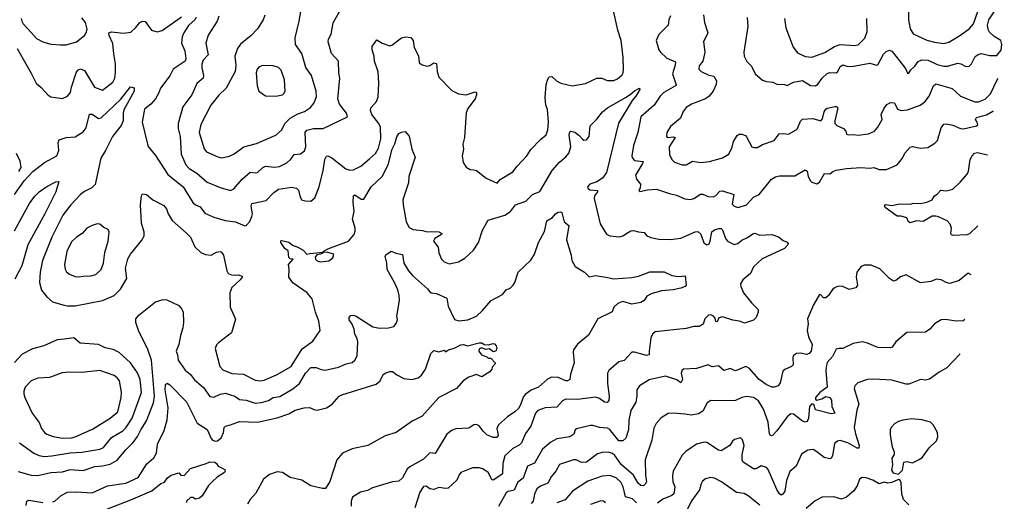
# Model space of a CAD drawing. Extents: x 1921360 to 2014538, y 768294 to 907744.
# Tile 382 of 412: x 2000905 to 2008513, y 859853 to 863577. Entities that reach past the tile are written whole.
import ezdxf

# ---------------------------------------------------------------- set-up
doc = ezdxf.new("R2010")
doc.units = 0

msp = doc.modelspace()

# ---------------------------------------------------------------- linework, layer by layer
at = {"layer": '0CON10XD'}
for points in [[(2006527.1, 863595), (2006530.6, 863525), (2006500.8, 863325), (2006504.2, 863294.2), (2006524.3, 863254.3), (2006558.8, 863218.8), (2006587.7, 863157.7), (2006645, 863108), (2006675, 863098), (2006724.1, 863094.1), (2006755, 863079.2), (2006815, 863076.2), (2006835, 863068.8), (2006885, 863094.2), (2006954.1, 863105.9), (2007015, 863068.5), (2007055, 863066.2), (2007072.4, 863077.6), (2007105, 863124.3), (2007145, 863161.9), (2007165, 863168.9), (2007215, 863165.7), (2007225.6, 863175), (2007245, 863214), (2007265, 863227.5), (2007297.4, 863217.4), (2007335, 863214.6), (2007475, 863241.4), (2007525, 863226.2), (2007535, 863228.8), (2007578.9, 863311.1), (2007599.2, 863330.8), (2007625, 863342.5), (2007643.6, 863333.6), (2007657.6, 863317.6), (2007749.1, 863199.1), (2007765, 863164), (2007775.5, 863164.5), (2007790.6, 863189.4), (2007823, 863217), (2007846.4, 863253.6), (2007875, 863266.4), (2007925, 863264), (2007995, 863231.2), (2008045, 863217.9), (2008075, 863217.7), (2008155, 863241.1), (2008176.8, 863236.8), (2008215, 863216), (2008242.3, 863217.7), (2008260, 863235), (2008288.7, 863291.3), (2008311.7, 863308.3), (2008335, 863314.4), (2008400.5, 863300.5), (2008455, 863299.4), (2008488.3, 863341.7), (2008494.5, 863384.5), (2008486.7, 863415), (2008435, 863446.5), (2008400, 863480), (2008388.2, 863501.8), (2008383.8, 863535), (2008394.5, 863575.5), (2008513.2, 863755)], [(2002270, 863595), (2002259.2, 863575), (2002209.3, 863530.7), (2002172.7, 863475), (2002160.5, 863445), (2002156.9, 863395), (2002182.5, 863335), (2002188.6, 863275), (2002182.7, 863257.3), (2002092.5, 863195), (2002065, 863142), (2001992.2, 863047.8), (2001976.9, 863005), (2001953.8, 862966.2), (2001917.5, 862922.5), (2001870, 862885), (2001850.6, 862785), (2001891.9, 862615), (2001896.8, 862596.8), (2001955, 862527.5), (2002050.2, 862380.2), (2002167.5, 862285), (2002244, 862164), (2002265, 862145.6), (2002300.4, 862130.4), (2002335, 862081.9), (2002405, 862051.1), (2002493.4, 862023.4), (2002572.9, 862012.9), (2002645, 861983.3), (2002655, 861986.7), (2002683.1, 862016.9), (2002699.4, 862055), (2002703, 862077), (2002692.9, 862135), (2002699.4, 862155), (2002810.8, 862179.2), (2002869.2, 862240.8), (2002905, 862265.6), (2003005, 862281.9), (2003044, 862274), (2003059.5, 862259.5), (2003068.8, 862215), (2003083.3, 862185), (2003115, 862176.2), (2003155, 862174), (2003185, 862200), (2003218.5, 862285), (2003249.8, 862410.2), (2003262.1, 862495), (2003275, 862520.8), (2003285, 862524.3), (2003318.1, 862508.1), (2003426.2, 862425), (2003455, 862414.4), (2003485, 862415.6), (2003542.5, 862445), (2003609.5, 862500.5), (2003655, 862542.9), (2003676.8, 862583.2), (2003695.3, 862655), (2003692.7, 862745), (2003679.6, 862775), (2003626.4, 862845), (2003615.7, 862874.3), (2003618, 862895), (2003663.3, 862945), (2003675, 862980), (2003680.5, 863085), (2003675, 863172.5), (2003647.8, 863255), (2003644.3, 863295), (2003628.9, 863345), (2003630, 863370), (2003665, 863420), (2003705, 863396.2), (2003765, 863373.8), (2003780.7, 863379.3), (2003855, 863436), (2003886.1, 863443.9), (2003928.8, 863438.8), (2003945.8, 863415.8), (2003952.3, 863362.3), (2003987, 863297), (2003992.7, 863242.7), (2004015, 863226.7), (2004055, 863218.8), (2004075, 863222), (2004105, 863243.8), (2004125, 863237.5), (2004132, 863175), (2004145, 863133.3), (2004245, 863028.8), (2004295, 863004), (2004355, 862997.1), (2004425, 863018), (2004434, 863014), (2004435.6, 862995), (2004424.4, 862965), (2004368.5, 862891.5), (2004355, 862856.7), (2004342.7, 862665), (2004328.8, 862615), (2004334.5, 862575), (2004324.5, 862525), (2004331.7, 862471.7), (2004355, 862436.2), (2004385, 862418), (2004414.1, 862415.9), (2004435, 862410), (2004510.7, 862350.7), (2004595, 862314.2), (2004618.3, 862341.7), (2004715, 862400.8), (2004748.1, 862445), (2004824.4, 862525), (2004855, 862572.5), (2004928.8, 862651.2), (2004974.1, 862685.9), (2004986.9, 862725), (2004991.1, 862785), (2004982.6, 862882.6), (2004971.8, 862915), (2004965.5, 862975), (2004973.1, 863075), (2004985, 863116.7), (2004996.7, 863135), (2005016.8, 863136.8), (2005053.9, 863103.9), (2005087.2, 863087.2), (2005175, 863065.7), (2005276.4, 863083.6), (2005365, 863125.6), (2005404.4, 863124.4), (2005445, 863105.8), (2005495, 863107.1), (2005525, 863118.6), (2005560.4, 863149.6), (2005568.6, 863165), (2005571.9, 863195), (2005569.2, 863285), (2005552.8, 863415), (2005525.9, 863495), (2005495.3, 863635)], [(2002445, 863603.3), (2002431.9, 863565), (2002362.3, 863457.7), (2002344.6, 863395), (2002360.6, 863305), (2002322.9, 863265), (2002311.9, 863231.9), (2002312, 863205), (2002326.4, 863145), (2002323.1, 863125), (2002275, 863082.5), (2002236.4, 862995), (2002166, 862904), (2002129.4, 862775), (2002130, 862735), (2002144.5, 862674.5), (2002152.6, 862537.4), (2002187.9, 862455), (2002215, 862427.5), (2002275, 862389.6), (2002355, 862321.1), (2002455, 862278.9), (2002535, 862257.1), (2002560.7, 862269.3), (2002623.3, 862345), (2002685, 862397.8), (2002725, 862392.2), (2002743.7, 862396.3), (2002785.3, 862434.7), (2002805, 862444.5), (2002875, 862436.2), (2002911.9, 862441.9), (2002969.9, 862470.1), (2003000.7, 862499.3), (2003025, 862534.4), (2003075, 862538.6), (2003106.3, 862563.7), (2003116.7, 862595), (2003111.5, 862705), (2003125, 862723.3), (2003175, 862735.3), (2003250, 862735), (2003438.8, 862825), (2003430, 862855), (2003377.3, 862925), (2003363.9, 862965), (2003378.9, 863125), (2003370.8, 863165), (2003369.4, 863255), (2003314.6, 863314.6), (2003290, 863405), (2003292.5, 863425), (2003310.8, 863465), (2003327, 863553), (2003397.5, 863675)], [(2002798.3, 863611.7), (2002786.7, 863575), (2002743, 863507), (2002694.4, 863455.6), (2002612.4, 863387.6), (2002587.1, 863355), (2002567.5, 863295), (2002576.4, 863225), (2002570.6, 863175), (2002501.4, 863048.6), (2002445, 862994.4), (2002382.5, 862915), (2002304.7, 862765.3), (2002293.2, 862705), (2002329.5, 862579.5), (2002348.8, 862555), (2002435.5, 862515.5), (2002465, 862510), (2002527.3, 862522.7), (2002561.5, 862538.5), (2002636.9, 862593.1), (2002735, 862619.4), (2002885.5, 862684.5), (2002927.3, 862722.7), (2002956.7, 862776.7), (2002994.7, 862815.2), (2003055, 862849.2), (2003105, 862867.8), (2003151.8, 862898.2), (2003180, 862935), (2003197.8, 862982.2), (2003197.3, 863025), (2003160, 863145), (2003116.9, 863206.9), (2003086.4, 863315), (2003035.7, 863385), (2003033.2, 863436.8), (2003065.7, 863565), (2003087.9, 863702.1)], [(2007773.5, 863675), (2007773.3, 863575), (2007786.2, 863505), (2007808.3, 863468.3), (2007915, 863418.5), (2007975, 863402.9), (2008045, 863391.9), (2008085, 863403.3), (2008175, 863457.5), (2008245, 863508.5), (2008273.9, 863545), (2008309.5, 863640.5)], [(2000885.7, 863355), (2000931.5, 863271.5), (2000995, 863163.8), (2001032, 863085), (2001072.1, 863052.1), (2001122, 862995), (2001145, 862980), (2001235, 862967.5), (2001275.5, 862984.5), (2001296.9, 863015), (2001304.5, 863055), (2001343, 863167), (2001355, 863186.9), (2001375, 863197.3), (2001405, 863184.2), (2001484.5, 863054.5), (2001545, 863030.8), (2001624.2, 863095), (2001639.5, 863125), (2001646.9, 863165), (2001646.6, 863236.6), (2001631.9, 863311.9), (2001626.3, 863393.7), (2001595.6, 863455), (2001594.3, 863475), (2001615, 863482.2), (2001707, 863473), (2001765, 863479.2), (2001804, 863516), (2001834.6, 863555.4), (2001855, 863565.7), (2001875, 863562), (2001925, 863495.8), (2001966.6, 863483.4), (2002005, 863494.4), (2002155, 863597.8)], [(2000915.8, 863585.8), (2000920.8, 863565), (2000932, 863545), (2000995.6, 863475), (2001035, 863431.4), (2001083.8, 863405), (2001145, 863387.5), (2001221.2, 863381.2), (2001265, 863383.2), (2001345, 863405.3), (2001406.4, 863455), (2001418.9, 863475), (2001425.5, 863504.5), (2001413.2, 863555), (2001385, 863592.3)], [(2005935, 863606), (2005920, 863575), (2005915.5, 863535), (2005845, 863461.9), (2005823.6, 863415), (2005843.1, 863345), (2005857.3, 863325), (2005905, 863279.6), (2005971.4, 863251.4), (2005970, 863225), (2005949.1, 863159.1), (2005976.9, 863073.1), (2005973.8, 863065), (2005882.9, 863015), (2005852.9, 862985), (2005807.1, 862915), (2005705.7, 862825), (2005681.1, 862705), (2005649.2, 862605), (2005634.4, 862525), (2005640, 862505), (2005657, 862487), (2005721.7, 862481.7), (2005717.1, 862465), (2005662.5, 862375), (2005671.2, 862345), (2005702, 862305), (2005700, 862275), (2005690, 862255), (2005697.5, 862247.5), (2005755, 862260.8), (2005825, 862265.5), (2005925, 862232.5), (2005981.3, 862221.3), (2006045, 862192.5), (2006085, 862186.9), (2006115, 862193.1), (2006165, 862227.5), (2006185, 862228.5), (2006225, 862208.9), (2006265, 862208.1), (2006285, 862218.6), (2006315, 862250), (2006335, 862254.4), (2006422.5, 862225), (2006411.1, 862151.1), (2006425, 862134), (2006455.9, 862125.9), (2006522, 862145), (2006575, 862205.6), (2006619.2, 862225), (2006714.2, 862345), (2006745, 862362.5), (2006775, 862370), (2006895, 862370), (2006975, 862416.7), (2006988.8, 862405), (2006998, 862365), (2007015, 862330), (2007025, 862320), (2007065, 862307.5), (2007085, 862320), (2007125, 862388.8), (2007165, 862383.8), (2007187.1, 862402.9), (2007215, 862413.4), (2007293.4, 862426.6), (2007405, 862434.7), (2007475, 862427.7), (2007505, 862432.9), (2007545, 862418.9), (2007602.7, 862417.3), (2007685, 862454), (2007726, 862505), (2007744.4, 862545.6), (2007785, 862592.5), (2007805, 862596.7), (2007865, 862584.4), (2007922.4, 862587.6), (2007977.4, 862622.6), (2007996.3, 862643.7), (2008025, 862740), (2008045, 862768), (2008065, 862772), (2008115, 862760.6), (2008175, 862734.3), (2008197.3, 862732.7), (2008297.5, 862755), (2008307.5, 862765), (2008303.8, 862785), (2008291.2, 862805), (2008299.4, 862820.6), (2008375, 862840.3), (2008425, 862868.7), (2008430.7, 862870.9)], [(2006188.2, 863615), (2006195.6, 863555), (2006222.5, 863475), (2006190, 863405), (2006198.9, 863325), (2006190.3, 863289.7), (2006184.5, 863255.5), (2006155, 863220), (2006153.4, 863193.4), (2006170, 863175), (2006228.9, 863148.9), (2006269.4, 863139.4), (2006289.4, 863105), (2006287.1, 863075), (2006263.8, 863025), (2006233.6, 862986.4), (2006204.6, 862965.4), (2006095.4, 862924.6), (2006055, 862897.5), (2006031.7, 862868.3), (2006010, 862815), (2005935, 862750.8), (2005905.6, 862705), (2005903.1, 862675), (2005915.5, 862665.5), (2005955, 862670.4), (2005970, 862665), (2005922.9, 862595), (2005925.7, 862535), (2005945, 862496.2), (2005965, 862474.2), (2006024.5, 862454.5), (2006054.5, 862454.5), (2006105, 862481.9), (2006165, 862471.5), (2006235, 862481.6), (2006335, 862508.9), (2006383.7, 862536.3), (2006409.5, 862590.5), (2006421.1, 862635), (2006449.4, 862680.6), (2006465, 862690.8), (2006485, 862692.5), (2006512.5, 862682.5), (2006521.7, 862671.7), (2006562, 862595), (2006578.2, 862588.2), (2006605, 862589.1), (2006645, 862611.1), (2006736.2, 862643.8), (2006773.3, 862695), (2006805, 862697.5), (2006845, 862690.6), (2006905, 862724.5), (2006915.8, 862735), (2006937.7, 862792.3), (2006953.2, 862806.8), (2007034.1, 862814.1), (2007095.9, 862794.1), (2007108.9, 862811.1), (2007122, 862865), (2007134, 862885), (2007145, 862893.8), (2007205, 862905.8), (2007217.5, 862905), (2007225.8, 862895), (2007203.3, 862795), (2007204.4, 862775), (2007219.6, 862759.6), (2007270, 862735), (2007287.5, 862715), (2007295, 862692.5), (2007306.4, 862686.4), (2007345, 862690), (2007384.3, 862684.3), (2007465, 862694.4), (2007510, 862715), (2007536.2, 862745), (2007568.6, 862805), (2007562.7, 862845), (2007581.5, 862888.5), (2007605, 862922), (2007635, 862935.8), (2007663.6, 862933.6), (2007688.8, 862885), (2007715.5, 862875.5), (2007765, 862879.6), (2007863.9, 862916.1), (2007898.9, 862941.1), (2007933.8, 862986.2), (2007965.3, 863064.7), (2007985, 863080.8), (2008110, 863045), (2008174.6, 862984.6), (2008285, 862941.1), (2008315, 862941.2), (2008365, 862963.6), (2008407.2, 863002.8), (2008457.8, 863112.2), (2008465.2, 863121.9)], [(2006813.7, 863585), (2006825.2, 863515), (2006881.8, 863365), (2006915, 863319.6), (2006975, 863291.5), (2007025, 863286.4), (2007126.3, 863323.7), (2007199.9, 863370.1), (2007243.8, 863386.2), (2007355, 863377.8), (2007385, 863382.2), (2007435.5, 863435), (2007453.1, 863485), (2007450, 863585)], [(2002885, 862984.3), (2002935, 862995.8), (2002947.5, 863005), (2002955.5, 863024.5), (2002950.9, 863110.9), (2002925, 863186.7), (2002905, 863207.5), (2002865, 863219.4), (2002785, 863222.9), (2002756.6, 863213.4), (2002739.4, 863195), (2002731.8, 863165), (2002739.4, 863065), (2002754, 863025), (2002805, 862989.2), (2002885, 862984.3)], [(2000865.4, 862224.6), (2000939.2, 862330.8), (2001007.4, 862402.6), (2001098.3, 862471.7), (2001191.9, 862525), (2001207.5, 862565), (2001202.9, 862627.1), (2001211.1, 862648.9), (2001265, 862665.6), (2001335, 862672.2), (2001395, 862709.5), (2001418, 862742), (2001443.6, 862846.4), (2001465, 862845.5), (2001515, 862813.5), (2001535, 862817.8), (2001688.1, 862961.9), (2001762.5, 863057.5), (2001790, 863050), (2001790, 863025), (2001711, 862879), (2001705.2, 862855), (2001706, 862795), (2001689.3, 862759.3), (2001622.7, 862675), (2001569.5, 862565), (2001531.8, 862505), (2001487.4, 862302.6), (2001463.6, 862276.4), (2001405, 862248.1), (2001375, 862225.6), (2001299.4, 862145), (2001238.9, 862065), (2001152.9, 861895), (2001080.8, 861715), (2001063.8, 861625), (2001057.8, 861545), (2001072.9, 861485), (2001115, 861433.8), (2001160, 861395), (2001238.7, 861371.3), (2001276, 861364), (2001335, 861363.5), (2001544.8, 861405.2), (2001634.7, 861445.3), (2001685.4, 861494.6), (2001732.2, 861575), (2001723.5, 861655), (2001741.4, 861728.6), (2001761.4, 861765), (2001851.2, 861875), (2001866.1, 861905), (2001866.8, 861935), (2001845.4, 862004.6), (2001838.9, 862145), (2001845.7, 862214.3), (2001855, 862230), (2001885, 862225.8), (2001934.7, 862184.7), (2002019.5, 862139.5), (2002038.5, 862115), (2002052.2, 862075), (2002084.5, 862025), (2002195, 861927.5), (2002224.2, 861895), (2002259.5, 861819.5), (2002305.9, 861775.9), (2002341.7, 861761.7), (2002385, 861756), (2002425, 861780.6), (2002454.2, 861784.2), (2002465, 861780), (2002480.8, 861755), (2002505.8, 861635), (2002515.7, 861615.7), (2002542.5, 861605), (2002575, 861600.5), (2002595, 861604.4), (2002623.3, 861595), (2002624, 861585), (2002610, 861565), (2002545.8, 861505), (2002530, 861465), (2002531.2, 861355), (2002572.3, 861262.3), (2002543, 861157), (2002440.3, 861079.7), (2002425, 861062.5), (2002416.4, 861033.6), (2002452.9, 860895), (2002475, 860870), (2002545, 860841.5), (2002635, 860836.4), (2002725, 860789.5), (2002765, 860785.5), (2002795, 860790.5), (2002888.6, 860831.4), (2003004.2, 860895), (2003088.9, 861031.1), (2003169.7, 861090.3), (2003225.8, 861174.2), (2003216, 861245), (2003190.8, 861315), (2003165, 861418.8), (2003125.8, 861465), (2003015, 861542.5), (2002985.8, 861585), (2002988.6, 861645), (2002983.3, 861685), (2003017.5, 861725), (2002995, 861727.5), (2002985, 861737.5), (2002978.8, 861788.8), (2002955, 861808.8), (2002922.5, 861855), (2002924, 861866), (2002931.2, 861868.8), (2002985, 861857.5), (2003012.9, 861832.9), (2003055, 861818.1), (2003094.5, 861794.5), (2003123.8, 861763.8), (2003148.3, 861768.3), (2003250, 861780), (2003250, 861775), (2003230, 861765), (2003200, 861760), (2003188.8, 861741.2), (2003190.8, 861725), (2003205, 861711.4), (2003230, 861705), (2003295, 861712.5), (2003325.4, 861734.6), (2003333.6, 861763.6), (2003285, 861778), (2003250, 861780), (2003250, 861785), (2003286.2, 861805), (2003445.8, 861864.2), (2003489.2, 861915), (2003498.7, 861941.3), (2003498.6, 861965), (2003476.7, 862035), (2003490.6, 862095), (2003482.1, 862165), (2003485.7, 862214.3), (2003495, 862222), (2003545, 862190), (2003565, 862190), (2003620.9, 862285), (2003705, 862365.5), (2003751.6, 862455), (2003783.2, 862575), (2003803.5, 862616.5), (2003818.3, 862671.7), (2003835, 862697.5), (2003855, 862706.7), (2003885, 862713.3), (2003915, 862676.7), (2003934.4, 862575), (2003960, 862515), (2003912.9, 862365), (2003908.6, 862315), (2003865.7, 862185), (2003867.5, 862145), (2003890.5, 862015), (2003915, 861970), (2003945, 861953.8), (2004018.1, 861948.1), (2004055, 861935.5), (2004085, 861940.5), (2004145, 861937.5), (2004167.5, 861925), (2004163.3, 861915), (2004113.8, 861885), (2004103.8, 861865), (2004139.1, 861819.1), (2004144.4, 861774.4), (2004165.7, 861725), (2004185, 861704.4), (2004225, 861688.6), (2004295, 861704.3), (2004345, 861734.2), (2004412.5, 861795), (2004450, 861855), (2004480.5, 861949.5), (2004525, 862027.5), (2004655, 862064.4), (2004698.8, 862095), (2004736.7, 862145), (2004815, 862174), (2004866.7, 862225), (2004925, 862248.8), (2005018.7, 862411.3), (2005075, 862476), (2005124.4, 862515.6), (2005148.7, 862545), (2005163.1, 862595), (2005150, 862685), (2005155, 862710), (2005165, 862714), (2005195, 862706.5), (2005225.3, 862685.3), (2005255, 862651.9), (2005265, 862645.6), (2005285, 862647.1), (2005306.2, 862675), (2005313.9, 862756.1), (2005365, 862807.5), (2005407.5, 862865), (2005447.8, 862895), (2005585.6, 862975), (2005622.2, 862997.7), (2005655, 863027.9), (2005695, 863046.2), (2005696.2, 863036.2), (2005665.5, 862985), (2005637.3, 862952.7), (2005532.6, 862777.4), (2005438.2, 862395), (2005407.4, 862352.6), (2005365, 862324.5), (2005310, 862305), (2005293.8, 862285), (2005294.4, 862274.4), (2005311.5, 862261.5), (2005368.8, 862255), (2005370.8, 862245), (2005345.7, 862215), (2005343.1, 862195), (2005389.7, 861999.7), (2005439.1, 861919.1), (2005465, 861905.6), (2005538.7, 861898.7), (2005565.4, 861904.6), (2005600.7, 861929.3), (2005627.5, 861945), (2005647.3, 861947.3), (2005685.8, 861935.8), (2005731.2, 861931.2), (2005752, 861905), (2005782.6, 861892.6), (2005845, 861880.4), (2005935, 861877.3), (2006015, 861887.5), (2006123.9, 861936.1), (2006145, 861938.1), (2006167.7, 861917.7), (2006191.2, 861851.2), (2006215, 861836.7), (2006232.5, 861845), (2006241.2, 861865), (2006252.7, 861937.3), (2006275, 861952.9), (2006306.4, 861963.6), (2006325, 861961.5), (2006335, 861951.9), (2006359.1, 861885), (2006375, 861864.3), (2006425, 861839.2), (2006455, 861845.8), (2006485, 861872.5), (2006525, 861889.2), (2006575, 861923.8), (2006585, 861926), (2006625, 861910.8), (2006715.9, 861915.9), (2006767.7, 861897.7), (2006805, 861870), (2006835, 861857.5), (2006843.3, 861845), (2006841.2, 861835), (2006815, 861808.1), (2006641.8, 861728.2)], [(2000877.5, 862545), (2000906, 862485), (2000913.3, 862435), (2000895.9, 862404.1)], [(2008308.8, 861982.3), (2008245, 861921.2), (2008223, 861913), (2008117.7, 861907.7), (2008105, 861914), (2008099.2, 861925), (2008104.3, 861965), (2008095, 861996.7), (2008070.5, 862020.5), (2008005, 862052.5), (2007985, 862058.6), (2007955, 862056.9), (2007885, 862016.2), (2007835, 862020.6), (2007785, 862006.7), (2007773.3, 862015), (2007760, 862045), (2007715, 862056.7), (2007685, 862056.7), (2007593.3, 862125), (2007587.5, 862135), (2007595, 862146.7), (2007645, 862140), (2007706.1, 862153.9), (2007785, 862150.8), (2007815, 862158.6), (2007865, 862156.9), (2007915, 862166.9), (2007955, 862183.8), (2007975, 862213.8), (2007995, 862226.7), (2008022.3, 862257.7), (2008065, 862252.5), (2008115, 862267.5), (2008175, 862323.8), (2008225, 862383.3), (2008235.7, 862405), (2008248.6, 862495), (2008264.6, 862525.4), (2008284, 862545), (2008305, 862550), (2008384.1, 862531.2)], [(2000864.6, 861945), (2000985, 862160), (2001025.8, 862215), (2001055, 862245.8), (2001115, 862287.5), (2001185, 862323.8), (2001207.5, 862325), (2001183.8, 862245), (2001164.4, 862205), (2001100.9, 862075), (2000968.8, 861835), (2000922.4, 861675), (2000869, 861571)], [(2000893.1, 860083.1), (2000995, 860055.5), (2001045, 860052.9), (2001145.3, 860074.7), (2001235, 860081.1), (2001295, 860098.9), (2001395, 860090.4), (2001485, 860121.2), (2001545, 860126.9), (2001605, 860140.9), (2001659.1, 860170.9), (2001725, 860251.1), (2001783.3, 860306.7), (2001816.1, 860353.9), (2001840.4, 860405), (2001885.6, 860474.4), (2001940, 860615), (2001947.3, 860665), (2001924.5, 860945.5), (2001893.6, 861035), (2001825.4, 861165), (2001802.2, 861235), (2001802.9, 861265), (2001825, 861292.5), (2001955, 861394.5), (2002015, 861413.4), (2002041.3, 861411.3), (2002135, 861368), (2002158.3, 861338.3), (2002167.5, 861315), (2002170.6, 861235), (2002165.6, 861195), (2002147.1, 861135), (2002135.5, 861065), (2002113.8, 861015), (2002125.3, 860985.3), (2002129.5, 860945), (2002185, 860866.2), (2002225, 860833.5), (2002255, 860791.9), (2002325, 860732.9), (2002373.7, 860663.7), (2002405, 860658.9), (2002455, 860680.9), (2002495, 860690), (2002535, 860676.9), (2002568.8, 860665), (2002605, 860640.5), (2002656.1, 860636.1), (2002725, 860612.9), (2002775, 860616.2), (2002826.8, 860633.2), (2002865, 860654.5), (2002915, 860664.6), (2003016.2, 860723.8), (2003066.2, 860765), (2003115, 860844.4), (2003155, 860886.7), (2003195, 860888.9), (2003235, 860871.1), (2003265, 860866.7), (2003368.9, 860891.1), (2003427.5, 860915), (2003475, 860925.8), (2003495.8, 860945), (2003512.6, 860977.4), (2003517.9, 861085), (2003512.8, 861112.8), (2003495.6, 861145), (2003490.9, 861185), (2003473.8, 861223.8), (2003451.5, 861255), (2003450.9, 861275), (2003465, 861289.1), (2003485, 861291.2), (2003505, 861283.8), (2003635, 861202.7), (2003685, 861192.2), (2003755.9, 861194.1), (2003795, 861203.8), (2003815, 861226.7), (2003824.2, 861255), (2003820, 861285), (2003839.7, 861405), (2003837.5, 861445), (2003827, 861487), (2003801.3, 861545), (2003743.8, 861645), (2003741.4, 861695), (2003730, 861745), (2003735, 861759.2), (2003775, 861786), (2003811.4, 861771.4), (2003862.1, 861762.1), (2003873.9, 861693.9), (2003910, 861635), (2003939.5, 861599.5), (2004057.1, 861497.1), (2004075, 861473.8), (2004085, 861466.2), (2004125, 861460), (2004205, 861422.5), (2004215, 861362.5), (2004265, 861260), (2004297.3, 861247.3), (2004367.5, 861255), (2004435, 861285.8), (2004482.1, 861327.9), (2004547.5, 861405), (2004635, 861452.5), (2004665, 861488), (2004695, 861500.8), (2004718.6, 861525), (2004730.6, 861545), (2004757.1, 861625), (2004855, 861717.5), (2004884, 861765), (2004913.1, 861855), (2004960.6, 861939.4), (2004978.5, 862021.5), (2005022.6, 862047.4), (2005044.8, 862075.2), (2005065, 862088), (2005085, 862090.6), (2005094, 862085), (2005113.2, 862013.2), (2005147.5, 861985), (2005129.2, 861875), (2005165.6, 861755.6), (2005172, 861715), (2005197.6, 861667.6), (2005268.8, 861625), (2005305, 861588), (2005355, 861598.8), (2005435, 861585.6), (2005495, 861572.5), (2005635, 861583.5), (2005686.3, 861593.7), (2005775, 861627.5), (2005885, 861626.7), (2005945, 861598), (2005995, 861592.5), (2006047, 861597), (2006056.2, 861525), (2006046.7, 861515), (2006015, 861501.9), (2005955, 861489.4), (2005865, 861480.9), (2005785, 861456.5), (2005751.7, 861438.3), (2005730, 861405), (2005705, 861390), (2005635, 861377.8), (2005565, 861398.1), (2005526.3, 861383.7), (2005496.7, 861355), (2005483, 861317), (2005373.1, 861265), (2005301.4, 861138.6), (2005215, 861068.8), (2005185.7, 861024.3), (2005181.9, 861005), (2005190.6, 860925), (2005160, 860835), (2005155.6, 860794.4), (2005137.5, 860785), (2005125, 860785.6), (2005065, 860810.7), (2005015, 860814.1), (2004983.3, 860796.7), (2004914, 860735), (2004858, 860712), (2004811.5, 860678.5), (2004795, 860659.2), (2004775, 860600), (2004758.3, 860571.7), (2004730, 860545), (2004673.3, 860506.7), (2004605.6, 860445), (2004593.3, 860415), (2004603.5, 860365), (2004595, 860347.1), (2004565, 860346.4), (2004515, 860366.9), (2004485.6, 860395), (2004455, 860437.1), (2004435, 860447.5), (2004415, 860443.8), (2004375, 860418), (2004275, 860413.8), (2004245.9, 860404.1), (2004205, 860371.2), (2004115, 860223.8), (2004075, 860227.5), (2004048.6, 860201.4), (2004025, 860177.8), (2003919.1, 860120.9), (2003899.1, 860100.9), (2003862.5, 860035), (2003835, 860010), (2003785, 860002.5), (2003631.5, 859958.5), (2003592.3, 859937.7), (2003537.5, 859925), (2003476.7, 859885), (2003466.2, 859855), (2003466.9, 859815)], [(2001362.4, 861587.6), (2001395, 861594.4), (2001455, 861595.7), (2001493.2, 861606.8), (2001534.3, 861645), (2001554.1, 861694.1), (2001562, 861778), (2001587.8, 861865), (2001595.8, 861935.8), (2001590, 861955), (2001555, 861971.2), (2001525, 861996), (2001505, 861998), (2001465, 861985.6), (2001425.4, 861964.6), (2001389.2, 861925), (2001344.2, 861895), (2001305, 861858.1), (2001268.7, 861785), (2001251.2, 861685), (2001257.2, 861647.2), (2001267.3, 861627.3), (2001289.4, 861609.4), (2001335, 861591.1), (2001362.4, 861587.6)], [(2006641.8, 861728.2), (2006575, 861666), (2006552, 861615), (2006493.3, 861565), (2006473.8, 861535), (2006476.2, 861515), (2006499.2, 861465), (2006562.9, 861385), (2006612.5, 861335), (2006611.3, 861315), (2006595.7, 861275), (2006575, 861253.8), (2006505, 861230), (2006466.3, 861246.3), (2006415, 861254.4), (2006335, 861280.6), (2006308.3, 861271.7), (2006295, 861240), (2006285, 861243.3), (2006279.4, 861269.4), (2006265, 861284), (2006245, 861294), (2006227.7, 861292.3), (2006198.8, 861265), (2006187.3, 861222.7), (2006155, 861204.2), (2006114.2, 861204.2), (2006055, 861190), (2005815.8, 861164.2), (2005795, 861146.7), (2005782.1, 861117.9), (2005768.1, 861015), (2005770, 860985), (2005748.6, 860981.4), (2005702.2, 860992.2), (2005655, 861006.9), (2005634.4, 861005.6), (2005575, 860942), (2005535, 860931.2), (2005457.5, 860865), (2005447.1, 860845), (2005446.5, 860765), (2005460.9, 860665), (2005456.3, 860633.7), (2005445, 860617.1), (2005425, 860619.5), (2005385, 860649.2), (2005355, 860659.1), (2005215, 860640.8), (2005125, 860643.3), (2005099.1, 860630.9), (2005055, 860580), (2004965, 860576.2), (2004908.9, 860555), (2004891.8, 860535), (2004855.4, 860435), (2004813.6, 860376.4), (2004783.5, 860305), (2004765, 860286.9), (2004715, 860262.5), (2004654.8, 860205.2), (2004639.7, 860145), (2004636.7, 860065), (2004600.1, 860039.9), (2004565, 860015.6), (2004552.9, 860022.9), (2004524.5, 860075), (2004485, 860104.6), (2004455, 860112.7), (2004405, 860111.1), (2004313.3, 860075), (2004300.9, 860059.1), (2004284.3, 860015.7), (2004215, 859955.7), (2004195, 859951.9), (2004145, 859959.2), (2004105, 859944.3), (2004075, 859949.2), (2004045, 859970.8), (2004025, 859968.8), (2003997.1, 859925), (2003957.4, 859802.6)], [(2008257, 861605.3), (2008235, 861616.2), (2008165, 861561.1), (2008092.4, 861537.6), (2008064.6, 861544.6), (2008025, 861565.6), (2007989.2, 861570.8), (2007945, 861551.4), (2007865, 861542), (2007755, 861603.8), (2007710.3, 861589.7), (2007675, 861560), (2007655.9, 861554.1), (2007626.9, 861576.9), (2007551.3, 861651.3), (2007485, 861678), (2007430, 861680), (2007405, 861666.2), (2007374.4, 861625), (2007368.6, 861585), (2007378.8, 861525), (2007365, 861503.3), (2007315, 861492), (2007265, 861514.2), (2007232.3, 861517.7), (2007205, 861506.7), (2007185, 861490), (2007155, 861443.8), (2007135, 861426.2), (2007115, 861426.2), (2007095, 861450), (2007085, 861452.5), (2007038.8, 861371.2), (2006992.9, 861265), (2006996.9, 861225), (2006989.2, 861175), (2007000.4, 861125), (2007027.9, 861065), (2007020.6, 861015), (2007005, 860997.1), (2006985, 860988.6), (2006940.3, 860999.7), (2006907.5, 860995), (2006885, 860980), (2006879.2, 860965), (2006882.5, 860907.5), (2006870, 860895), (2006817.5, 860872.5), (2006801.7, 860858.3), (2006781.7, 860768.3), (2006765, 860746.7), (2006735, 860736.1), (2006716.3, 860736.3), (2006674, 860755), (2006620, 860795), (2006545, 860880.8), (2006515.9, 860895.9), (2006435, 860862), (2006395, 860879.2), (2006345, 860864.4), (2006305, 860901.4), (2006255, 860893.1), (2006225, 860908.6), (2006135, 860880.8), (2006035, 860875.8), (2006023.7, 860866.3), (2006017.5, 860845), (2006025.4, 860794.6), (2006015, 860770), (2005982.7, 860792.7), (2005895, 860821.8), (2005767.9, 860792.1), (2005694, 860745), (2005672.9, 860715), (2005673.1, 860665), (2005665, 860620), (2005627.1, 860555), (2005611.1, 860481.1), (2005610.5, 860405), (2005587.6, 860342.4), (2005565, 860321.8), (2005535, 860320.9), (2005483.9, 860386.1), (2005465, 860409.4), (2005448, 860418), (2005385, 860424.4), (2005335, 860440), (2005315, 860440), (2005206.8, 860413.2), (2005197.8, 860405), (2005186.7, 860373.3), (2005155, 860351.9), (2005055, 860335.8), (2005010.2, 860309.8), (2004945, 860256), (2004883.2, 860146.8), (2004830, 860125), (2004795, 860032.9), (2004755, 860001.4), (2004725, 859938.8), (2004680.3, 859929.7), (2004665, 859919.4), (2004605, 859813.6)], [(2008209.3, 861258), (2008195, 861248.6), (2008145, 861245.5), (2008055, 861260), (2008025, 861256.9), (2007974, 861225), (2007938, 861185), (2007905, 861160.8), (2007761.2, 861158.8), (2007673.8, 861085), (2007646.2, 861045), (2007635, 861040), (2007535, 861041.1), (2007455, 861076.9), (2007414.2, 861085.8), (2007345.9, 861074.1), (2007265.7, 861034.3), (2007235, 861035.7), (2007215, 861029.2), (2007185, 860972.5), (2007145, 860926), (2007138.2, 860905), (2007133.8, 860865), (2007144.4, 860735), (2007087.3, 860695), (2007054.5, 860655), (2007053.6, 860643.6), (2007065, 860636), (2007104.1, 860645.9), (2007135, 860663.8), (2007165, 860655.8), (2007177.5, 860635), (2007180, 860585), (2007203.8, 860535), (2007175, 860530.5), (2007055, 860560.8), (2007042.7, 860602.7), (2007025, 860606.7), (2007006.9, 860585), (2007000, 860495), (2006989.7, 860470.3), (2006975, 860465.7), (2006955, 860471.9), (2006885, 860525.8), (2006865, 860529.2), (2006835, 860505.7), (2006755, 860397.1), (2006725.4, 860364.6), (2006715, 860360.6), (2006705, 860364.4), (2006699.6, 860375), (2006687.6, 860465), (2006651.8, 860565), (2006615, 860631.1), (2006575, 860654.5), (2006523.4, 860663.4), (2006485, 860656.2), (2006436.5, 860633.5), (2006335, 860628.9), (2006245, 860633.1), (2006217.5, 860615), (2006185, 860551.2), (2006149.5, 860529.5), (2006095, 860518.1), (2006045, 860527.8), (2005954.1, 860534.1), (2005915, 860530.8), (2005860.6, 860499.4), (2005822.5, 860455), (2005805, 860417.5), (2005790.6, 860325), (2005737.8, 860175), (2005739.7, 860055), (2005747.3, 860005), (2005739.4, 859985), (2005725, 859973.1), (2005705, 859975.6), (2005685, 859992.2), (2005647.8, 860055), (2005554.2, 860134.2), (2005505, 860206.4), (2005485, 860222.1), (2005455, 860232.7), (2005405, 860230.4), (2005369.5, 860220.5), (2005283.7, 860156.3), (2005245, 860154.4), (2005205, 860173.1), (2005185, 860174.4), (2005075, 860137.1), (2005046.9, 860085), (2005012, 860042), (2004985, 859993.1), (2004928.5, 859971.5), (2004901.4, 859948.6), (2004882.7, 859907.3), (2004873.5, 859855), (2004857.5, 859835)], [(2001095, 860200.4), (2001155, 860204.1), (2001295, 860227.3), (2001385, 860233.2), (2001525, 860256.9), (2001551.9, 860268.1), (2001615, 860345.5), (2001701.8, 860398.2), (2001725, 860421.5), (2001774.1, 860495), (2001845.6, 860695), (2001836.9, 860795), (2001815, 860847.1), (2001762.7, 860922.7), (2001675, 861002.9), (2001626.7, 861026.7), (2001565, 861039.4), (2001515, 861066), (2001372.5, 861075), (2001325, 861117.5), (2001252, 861108), (2001195, 861101.2), (2001092.5, 861055), (2001005, 861031.1), (2000925, 860990), (2000864.7, 860925.3)], [(2001161.3, 859848.7), (2001177.5, 859855), (2001225, 859898.6), (2001275, 859922.9), (2001345, 859926.5), (2001465, 859919.4), (2001585, 859973.6), (2001725.4, 859994.6), (2001821.7, 860038.3), (2001887.4, 860142.6), (2001941.7, 860188.3), (2001961.4, 860225), (2001968.9, 860295), (2002020.8, 860400.8), (2002045.7, 860484.3), (2002052.9, 860575), (2002030, 860715), (2002032.5, 860757.5), (2002045, 860766.7), (2002065, 860754.2), (2002195, 860623.1), (2002277.8, 860457.8), (2002355, 860408), (2002385, 860340), (2002395, 860326.7), (2002415, 860318.8), (2002435, 860321.2), (2002462, 860345), (2002481.1, 860385), (2002486.5, 860423.5), (2002496.7, 860435), (2002535, 860443.3), (2002605, 860471.1), (2002744, 860466), (2002895, 860498.8), (2002985, 860529.6), (2003035, 860557.9), (2003104.7, 860575.3), (2003145, 860579.4), (2003185, 860560.6), (2003205, 860558.5), (2003275, 860575.3), (2003320.9, 860605), (2003374.4, 860665), (2003394, 860676), (2003660.2, 860759.8), (2003690.8, 860785), (2003715, 860833.8), (2003735, 860847.5), (2003765, 860856.7), (2003785, 860856), (2003820, 860830), (2003872.9, 860802.9), (2003935, 860796.2), (2003985, 860806.7), (2004011.2, 860828.8), (2004040, 860875), (2004081.9, 860995), (2004105, 861020), (2004145, 861010), (2004185, 861022.5), (2004195, 861010), (2004217.5, 861025), (2004262.1, 861037.9), (2004315, 861064.2), (2004335, 861066), (2004365, 861056.2), (2004455, 861078.8), (2004475, 861078.8), (2004495, 861066.7), (2004525, 861063.3), (2004563.9, 861073.9), (2004575, 861071.2), (2004587.5, 861055), (2004592.5, 861035), (2004585, 861013.3), (2004565, 861010), (2004535, 861033.3), (2004505, 861027.5), (2004475, 861040), (2004460, 861035), (2004452.5, 861025), (2004453.3, 861013.3), (2004472.5, 860985), (2004515, 860970), (2004525, 860960), (2004545, 860960), (2004580, 860925), (2004580, 860915), (2004555, 860890), (2004552.5, 860875), (2004537.5, 860855), (2004475, 860816.7), (2004435, 860833.3), (2004375.9, 860814.1), (2004332.5, 860785), (2004280, 860725), (2004143.5, 860656.5), (2004015, 860512.7), (2003936.9, 860473.1), (2003815.3, 860384.7), (2003730.4, 860359.6), (2003595, 860284), (2003475, 860260), (2003400, 860225), (2003356.7, 860175), (2003302.6, 860007.4), (2003267, 859953), (2003245, 859951.2), (2003155, 859972), (2003085, 860016.2), (2002995, 860036.7), (2002935.8, 860075.8), (2002895, 860081.2), (2002835, 860060), (2002790, 860025), (2002731.2, 859915), (2002685, 859867.5), (2002665, 859830)], [(2008173, 860993.6), (2008068.8, 860885), (2008010.7, 860850.7), (2007935, 860797.5), (2007905, 860790.8), (2007865, 860795.8), (2007775, 860760), (2007755, 860760), (2007645, 860788.5), (2007505, 860796.7), (2007455, 860795.6), (2007381.3, 860768.7), (2007358, 860745), (2007352.2, 860725), (2007388.6, 860605), (2007372.9, 860557.1), (2007353.6, 860425), (2007362.1, 860375), (2007391.1, 860285), (2007388.8, 860265), (2007375, 860262.9), (2007305, 860305.5), (2007245, 860324.4), (2007225, 860318.6), (2007200, 860300), (2007184.5, 860205.5), (2007175, 860186.2), (2007165, 860180.8), (2007121.7, 860191.7), (2007065, 860236.9), (2007035, 860252.9), (2006995, 860249.2), (2006945, 860216.7), (2006905.8, 860125), (2006856.2, 860083.8), (2006831.5, 860015), (2006817.3, 859932.7), (2006800.7, 859909.3), (2006788.1, 859901.9), (2006775, 859911.4), (2006755.4, 859945), (2006689.3, 860099.3), (2006676.9, 860115), (2006635, 860126.4), (2006595, 860104.4), (2006575, 860103.3), (2006496, 860156), (2006488.8, 860175), (2006487.1, 860215), (2006504.3, 860285), (2006489.5, 860329.5), (2006475, 860343.3), (2006429.3, 860330.7), (2006412.7, 860317.3), (2006391.2, 860285), (2006325.6, 860244.4), (2006305, 860249.4), (2006215, 860307.1), (2006195, 860309.4), (2006133.8, 860295), (2006052.6, 860237.4), (2006025, 860208.8), (2005954.4, 860085), (2005949.2, 860050.8), (2005952.2, 860005), (2005966.4, 859965), (2005958.5, 859911.5), (2005945, 859896.9), (2005875, 859870), (2005832.3, 859837.7)], [(2001235, 860341.1), (2001305, 860344.7), (2001335, 860352), (2001469.1, 860410.9), (2001604.7, 860495.3), (2001663.8, 860545), (2001690.7, 860655), (2001691.9, 860698.1), (2001676.7, 860785), (2001659, 860809), (2001635, 860826.2), (2001525, 860864.5), (2001385, 860848.5), (2001285, 860851.9), (2001233.8, 860846.2), (2001135, 860811.1), (2001045, 860805.6), (2000995, 860784.4), (2000947.8, 860735), (2000936.7, 860705), (2000937.5, 860685), (2000945.5, 860655), (2001001.1, 860535), (2001055, 860463.3), (2001074.3, 860415), (2001095.8, 860385), (2001115, 860373.1), (2001164.6, 860354.6), (2001235, 860341.1)], [(2007695, 860062.5), (2007726.7, 860095), (2007737.5, 860155), (2007761.7, 860161.7), (2007805, 860151.4), (2007855, 860175.8), (2007880, 860195), (2007933, 860267), (2007988.3, 860321.7), (2007998.8, 860351.2), (2007995.7, 860385.7), (2007964, 860444), (2007942.5, 860465), (2007875, 860482.5), (2007795, 860492), (2007728.3, 860481.7), (2007695, 860470), (2007666.7, 860455), (2007638.8, 860425), (2007631.2, 860405), (2007630.8, 860365), (2007645.8, 860275), (2007663.3, 860235), (2007662.5, 860215), (2007643.9, 860186.1), (2007650, 860135), (2007640.8, 860095), (2007655, 860072.5), (2007695, 860062.5)], [(2000904.3, 860305), (2001014.1, 860224.1), (2001055, 860207.7), (2001095, 860200.4)], [(2001477.2, 859752.8), (2001765, 859864.2), (2001926.2, 859933.8), (2001995, 859990.5), (2002025, 860000), (2002046.9, 860035), (2002075, 860054.5), (2002135, 860072.5), (2002150, 860055), (2002175, 860053.3), (2002225, 860106.2), (2002345, 860144.2), (2002375, 860159.6), (2002413.3, 860155), (2002426.7, 860146.7), (2002440, 860125), (2002490, 860100), (2002493.8, 860085), (2002488, 860075), (2002430.5, 860039.5), (2002392, 860005), (2002363.3, 859975), (2002315, 859896.7), (2002295, 859877.5), (2002265, 859870), (2002243.3, 859883.3), (2002225, 859882), (2002194, 859855), (2002193.8, 859843.8)], [(2005671.4, 859841.4), (2005641.5, 859871.5), (2005585, 859886.9), (2005568, 859965), (2005550.6, 860000.6), (2005514.7, 860034.7), (2005465, 860053.8), (2005405, 860048.2), (2005295, 860010), (2005177.3, 859932.7), (2005120.5, 859865), (2005055, 859840.4)], [(2006625, 859823.3), (2006535, 859895.5), (2006502.6, 859912.6), (2006445, 859921.1), (2006328, 860005), (2006275, 860033.1), (2006243, 860037), (2006205, 860027.5), (2006182.1, 860007.9), (2006171.1, 859988.9), (2006159.3, 859940.7), (2006099.8, 859860.2), (2006051.1, 859765)], [(2007775, 859826.7), (2007735, 859867.5), (2007721.7, 859911.7), (2007716.7, 859995), (2007705, 860020), (2007695, 860022.5), (2007645, 859998), (2007614, 859994), (2007585, 860000), (2007545, 859988.6), (2007496.6, 860016.6), (2007445, 860034), (2007415, 860037.5), (2007395, 860023.3), (2007376.8, 859973.2), (2007351.4, 859935), (2007295, 859884.4), (2007255, 859869.2), (2007195, 859888), (2007105, 859885.8), (2007052.1, 859857.9), (2006982.8, 859797.2)], [(2000955, 859820), (2000961.2, 859855), (2000976.9, 859863.1), (2001085, 859842.7)], [(2005431.3, 859841.3), (2005415, 859854.2), (2005395, 859855.6), (2005315, 859827.3)]]:
    msp.add_lwpolyline(points, dxfattribs=at)

doc.saveas('drawing.dxf')
